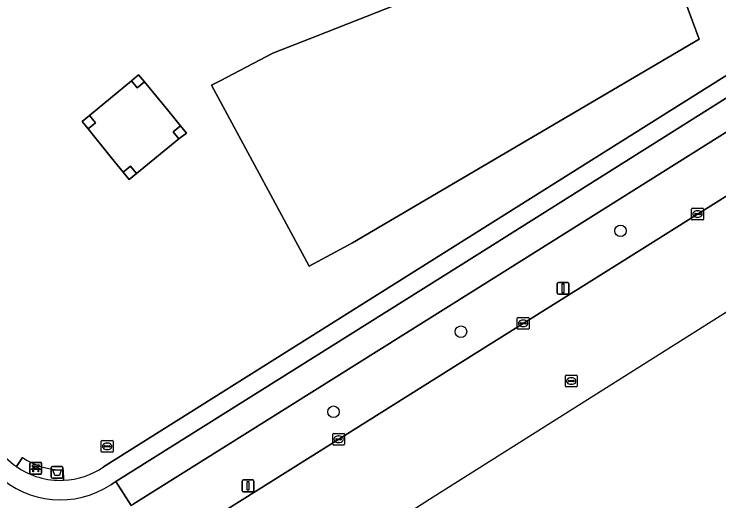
# Model space of a CAD drawing. Extents: x 159680 to 160786, y 387323 to 388340.
# Drawn here: x 160081.1 to 160140.8, y 387348.4 to 387389.7 of the extents above; entities that cross this region are included whole.
import ezdxf

# ---------------------------------------------------------------- set-up
doc = ezdxf.new("R2010")
doc.units = 0
for name, color, linetype in [('IMGEO_Afvalbak', 7, 'Continuous'), ('IMGEO_Bank', 7, 'Continuous'), ('IMGEO_Berm_groen', 7, 'Continuous'), ('IMGEO_Boom', 7, 'Continuous'), ('IMGEO_Fietspad_gesloten', 7, 'Continuous'), ('IMGEO_Fietspad_open', 7, 'Continuous'), ('IMGEO_Grasland_overig', 7, 'Continuous'), ('IMGEO_Groenvoorziening', 7, 'Continuous'), ('IMGEO_Hoogspanningsmast', 7, 'Continuous'), ('IMGEO_Kolk', 7, 'Continuous'), ('IMGEO_Lichtmast', 7, 'Continuous'), ('IMGEO_Rijbaan_lokaal_gesloten', 7, 'Continuous'), ('IMGEO_Rioolput', 7, 'Continuous'), ('IMGEO_Voetpad_open', 7, 'Continuous')]:
    doc.layers.add(name, color=color, linetype=linetype)

msp = doc.modelspace()

# ---------------------------------------------------------------- linework, layer by layer
at = {"layer": 'IMGEO_Afvalbak'}
for p, q in [((160084.219, 387350.429), (160084.219, 387351.229)), ((160084.219, 387351.229), (160084.219, 387350.429)), ((160084.319, 387351.329), (160085.109, 387351.329)), ((160085.109, 387351.329), (160084.319, 387351.329)), ((160085.209, 387351.229), (160085.209, 387350.429)), ((160085.209, 387350.429), (160085.209, 387351.229)), ((160085.109, 387350.329), (160084.319, 387350.329)), ((160084.319, 387350.329), (160085.109, 387350.329))]:
    msp.add_line(p, q, dxfattribs=at)
msp.add_lwpolyline([(160084.362, 387351.043), (160085.066, 387351.043), (160084.917, 387350.573), (160084.511, 387350.573), (160084.362, 387351.043)], dxfattribs=at)
for centre, start, end in [((160084.319, 387351.229), 90, 180), ((160084.319, 387351.229), 90, 180), ((160085.109, 387351.229), 0, 90), ((160085.109, 387351.229), 360, 90), ((160084.319, 387350.429), 180, 270), ((160084.319, 387350.429), 180, 270), ((160085.109, 387350.429), 270, 0), ((160085.109, 387350.429), 270, 0)]:
    msp.add_arc(centre, 0.1, start, end, dxfattribs=at)
at = {"layer": 'IMGEO_Bank'}
for p, q in [((160082.407, 387350.748), (160082.407, 387351.589)), ((160082.407, 387351.589), (160082.407, 387350.748)), ((160082.482, 387351.673), (160083.323, 387351.673)), ((160083.323, 387351.673), (160082.482, 387351.673)), ((160083.407, 387351.598), (160083.407, 387350.757)), ((160083.407, 387350.757), (160083.407, 387351.598)), ((160083.104, 387351.071), (160082.711, 387351.071)), ((160082.716, 387351.179), (160082.716, 387351.285)), ((160082.76, 387351.285), (160082.76, 387351.179)), ((160083.048, 387351.291), (160082.766, 387351.291)), ((160082.766, 387351.173), (160083.048, 387351.173)), ((160083.054, 387351.179), (160083.054, 387351.285)), ((160083.098, 387351.285), (160083.098, 387351.179)), ((160083.332, 387350.673), (160082.491, 387350.673)), ((160082.491, 387350.673), (160083.332, 387350.673))]:
    msp.add_line(p, q, dxfattribs=at)
for points in [[(160082.71, 387351.291), (160082.624, 387351.291), (160082.624, 387351.452), (160083.187, 387351.452), (160083.187, 387351.291), (160083.104, 387351.291)], [(160082.654, 387351.071), (160082.512, 387351.071), (160082.624, 387351.173), (160082.71, 387351.173)], [(160082.704, 387351.064), (160082.704, 387350.857), (160082.661, 387350.857), (160082.661, 387351.064)], [(160083.104, 387351.173), (160083.187, 387351.173), (160083.299, 387351.071), (160083.16, 387351.071)], [(160083.154, 387351.064), (160083.154, 387350.857), (160083.11, 387350.857), (160083.11, 387351.064)]]:
    msp.add_lwpolyline(points, dxfattribs=at)
for centre, radius, start, end in [((160082.485, 387351.595), 0.0779, 92.4484, 184.28452), ((160082.485, 387351.595), 0.0779, 92.4484, 184.28452), ((160083.329, 387351.595), 0.0779, 2.4484, 94.28452), ((160083.329, 387351.595), 0.0779, 2.4484, 94.28452), ((160082.654, 387351.064), 0.00671, 2.89567, 87.10433), ((160082.711, 387351.064), 0.00671, 92.89567, 177.10433), ((160082.709, 387351.284), 0.00671, 2.89567, 87.10433), ((160082.709, 387351.18), 0.00671, 272.89567, 357.10433), ((160082.766, 387351.284), 0.00671, 92.89567, 177.10433), ((160082.766, 387351.18), 0.00671, 182.89567, 267.10433), ((160083.048, 387351.284), 0.00671, 2.89567, 87.10433), ((160083.048, 387351.18), 0.00671, 272.89567, 357.10433), ((160083.105, 387351.284), 0.00671, 92.89567, 177.10433), ((160083.105, 387351.18), 0.00671, 182.89567, 267.10433), ((160083.103, 387351.064), 0.00671, 2.89567, 87.10433), ((160083.16, 387351.064), 0.00671, 92.89567, 177.10433), ((160082.485, 387350.751), 0.0779, 182.4484, 274.28452), ((160082.485, 387350.751), 0.0779, 182.4484, 274.28452), ((160083.329, 387350.751), 0.0779, 272.4484, 4.28452), ((160083.329, 387350.751), 0.0779, 272.4484, 4.28452)]:
    msp.add_arc(centre, radius, start, end, dxfattribs=at)
at = {"layer": 'IMGEO_Berm_groen'}
for points in [[(160147.86, 387383.737), (160144.481, 387381.607), (160121.639, 387367.252), (160091.168, 387348.129)], [(160093.563, 387344.22), (160094.626, 387344.889), (160108.56, 387353.632), (160121.467, 387361.734), (160124.186, 387363.45), (160134.446, 387369.887), (160138.95, 387372.712), (160146.782, 387377.617), (160149.872, 387379.556), (160151.007, 387380.268)]]:
    msp.add_lwpolyline(points, dxfattribs=at)
at = {"layer": 'IMGEO_Boom'}
for centre in [(160132.427, 387371.284), (160118.914, 387362.744), (160108.124, 387355.96)]:
    msp.add_circle(centre, 0.489, dxfattribs=at)
at = {"layer": 'IMGEO_Fietspad_gesloten'}
msp.add_lwpolyline([(160091, 387348.022), (160089.698, 387350.065), (160089.253, 387349.763)], dxfattribs=at)
msp.add_arc((160084.993, 387356.324), 7.823, 226.78388, 302.99596, dxfattribs=at)
at = {"layer": 'IMGEO_Fietspad_open'}
msp.add_lwpolyline([(160150.48, 387388.224), (160148.407, 387386.951), (160120.28, 387369.263), (160089.698, 387350.065), (160091, 387348.022), (160091.168, 387348.129), (160121.639, 387367.252), (160144.481, 387381.607), (160147.86, 387383.737)], dxfattribs=at)
at = {"layer": 'IMGEO_Grasland_overig'}
msp.add_lwpolyline([(160095.154, 387380.193), (160094.083, 387381.503), (160092.125, 387383.899), (160091.506, 387383.393), (160091.003, 387384.009), (160087.448, 387381.067), (160087.958, 387380.451), (160087.335, 387379.935), (160089.303, 387377.503), (160090.303, 387376.267), (160090.925, 387376.77), (160091.428, 387376.148), (160095.038, 387379.071), (160094.534, 387379.687)], close=True, dxfattribs=at)
at = {"layer": 'IMGEO_Groenvoorziening'}
for points in [[(160097.78, 387383.619), (160098.524, 387384.008), (160102.987, 387386.344), (160106.734, 387387.82), (160134.876, 387398.906), (160139.079, 387387.516), (160122.673, 387377.863), (160109.745, 387370.278), (160106.066, 387368.289)], [(160139.079, 387387.516), (160134.876, 387398.906), (160106.734, 387387.82), (160102.987, 387386.344), (160098.524, 387384.008), (160097.78, 387383.619), (160106.066, 387368.289), (160109.745, 387370.278), (160122.673, 387377.863)], [(160091.428, 387376.148), (160090.806, 387375.645), (160090.303, 387376.267), (160089.303, 387377.503), (160087.335, 387379.935), (160086.832, 387380.557), (160087.448, 387381.067), (160091.003, 387384.009), (160091.619, 387384.519), (160092.125, 387383.899), (160094.083, 387381.503), (160095.154, 387380.193), (160095.66, 387379.574), (160095.038, 387379.071)]]:
    msp.add_lwpolyline(points, close=True, dxfattribs=at)
for points in [[(160088.659, 387351.299), (160119.409, 387370.645), (160145.385, 387386.971)], [(160081.267, 387351.314), (160081.783, 387352.098)], [(160085.237, 387351.053), (160085.25, 387350.155)]]:
    msp.add_lwpolyline(points, dxfattribs=at)
for centre, radius, start, end in [((160084.968, 387356.624), 6.473, 213.66625, 235.12332), ((160085.006, 387356.519), 5.471, 233.91108, 272.42277), ((160084.971, 387356.637), 6.488, 272.46284, 304.63884)]:
    msp.add_arc(centre, radius, start, end, dxfattribs=at)
at = {"layer": 'IMGEO_Hoogspanningsmast'}
for points in [[(160091.619, 387384.519), (160091.003, 387384.009), (160091.506, 387383.393), (160092.125, 387383.899)], [(160087.448, 387381.067), (160086.832, 387380.557), (160087.335, 387379.935), (160087.958, 387380.451)], [(160095.154, 387380.193), (160094.534, 387379.687), (160095.038, 387379.071), (160095.66, 387379.574)], [(160091.428, 387376.148), (160090.925, 387376.77), (160090.303, 387376.267), (160090.806, 387375.645)]]:
    msp.add_lwpolyline(points, close=True, dxfattribs=at)
at = {"layer": 'IMGEO_Kolk'}
for p, q in [((160138.449, 387372.286), (160138.449, 387373.138)), ((160138.524, 387373.212), (160139.376, 387373.212)), ((160138.937, 387372.992), (160138.962, 387372.992)), ((160139.45, 387373.138), (160139.45, 387372.286)), ((160138.708, 387372.706), (160138.708, 387372.718)), ((160139.146, 387372.669), (160138.748, 387372.669)), ((160138.751, 387372.755), (160139.149, 387372.755)), ((160138.96, 387372.432), (160138.935, 387372.432)), ((160139.192, 387372.718), (160139.192, 387372.706)), ((160139.376, 387372.212), (160138.524, 387372.212)), ((160123.76, 387363.95), (160124.612, 387363.95)), ((160123.685, 387363.024), (160123.685, 387363.876)), ((160123.944, 387363.444), (160123.944, 387363.456)), ((160124.382, 387363.407), (160123.984, 387363.407)), ((160123.987, 387363.493), (160124.385, 387363.493)), ((160124.173, 387363.73), (160124.198, 387363.73)), ((160124.428, 387363.456), (160124.428, 387363.444)), ((160124.686, 387363.876), (160124.686, 387363.024)), ((160124.612, 387362.95), (160123.76, 387362.95)), ((160124.196, 387363.17), (160124.171, 387363.17)), ((160108.059, 387353.206), (160108.059, 387354.058)), ((160108.134, 387354.132), (160108.986, 387354.132)), ((160108.547, 387353.912), (160108.572, 387353.912)), ((160109.06, 387354.058), (160109.06, 387353.206)), ((160108.318, 387353.626), (160108.318, 387353.638)), ((160108.756, 387353.589), (160108.358, 387353.589)), ((160108.361, 387353.675), (160108.759, 387353.675)), ((160108.57, 387353.352), (160108.545, 387353.352)), ((160108.802, 387353.638), (160108.802, 387353.626)), ((160108.986, 387353.132), (160108.134, 387353.132))]:
    msp.add_line(p, q, dxfattribs=at)
for points in [[(160138.449, 387372.286), (160138.449, 387373.138)], [(160138.524, 387373.212), (160139.376, 387373.212)], [(160139.45, 387373.138), (160139.45, 387372.286)], [(160139.376, 387372.212), (160138.524, 387372.212)], [(160123.76, 387363.95), (160124.612, 387363.95)], [(160123.685, 387363.024), (160123.685, 387363.876)], [(160124.686, 387363.876), (160124.686, 387363.024)], [(160124.612, 387362.95), (160123.76, 387362.95)], [(160108.059, 387353.206), (160108.059, 387354.058)], [(160108.134, 387354.132), (160108.986, 387354.132)], [(160109.06, 387354.058), (160109.06, 387353.206)], [(160108.986, 387353.132), (160108.134, 387353.132)]]:
    msp.add_lwpolyline(points, dxfattribs=at)
for centre, radius, start, end in [((160138.526, 387373.136), 0.0765, 91.55205, 178.44795), ((160138.526, 387373.136), 0.0765, 91.55205, 178.44795), ((160139.374, 387373.136), 0.0765, 1.55205, 88.44795), ((160139.374, 387373.136), 0.0765, 1.55205, 88.44795), ((160138.526, 387372.288), 0.0765, 181.55205, 268.44795), ((160138.526, 387372.288), 0.0765, 181.55205, 268.44795), ((160138.748, 387372.715), 0.0403, 85.87752, 175.75265), ((160138.745, 387372.705), 0.0366, 178.93798, 274.71019), ((160139.149, 387372.712), 0.043, 264.86636, 352.45326), ((160139.153, 387372.717), 0.0386, 1.73085, 96.63898), ((160139.374, 387372.288), 0.0765, 271.55205, 358.44795), ((160139.374, 387372.288), 0.0765, 271.55205, 358.44795), ((160123.762, 387363.874), 0.0765, 91.55205, 178.44795), ((160123.762, 387363.874), 0.0765, 91.55205, 178.44795), ((160124.61, 387363.874), 0.0765, 1.55205, 88.44795), ((160124.61, 387363.874), 0.0765, 1.55205, 88.44795), ((160123.984, 387363.453), 0.0403, 85.87752, 175.75265), ((160123.981, 387363.443), 0.0366, 178.93798, 274.71019), ((160124.385, 387363.45), 0.043, 264.86636, 352.45326), ((160124.389, 387363.455), 0.0386, 1.73085, 96.63898), ((160123.762, 387363.026), 0.0765, 181.55205, 268.44795), ((160123.762, 387363.026), 0.0765, 181.55205, 268.44795), ((160124.61, 387363.026), 0.0765, 271.55205, 358.44795), ((160124.61, 387363.026), 0.0765, 271.55205, 358.44795), ((160108.136, 387354.056), 0.0765, 91.55205, 178.44795), ((160108.136, 387354.056), 0.0765, 91.55205, 178.44795), ((160108.984, 387354.056), 0.0765, 1.55205, 88.44795), ((160108.984, 387354.056), 0.0765, 1.55205, 88.44795), ((160108.136, 387353.208), 0.0765, 181.55205, 268.44795), ((160108.136, 387353.208), 0.0765, 181.55205, 268.44795), ((160108.358, 387353.635), 0.0403, 85.87752, 175.75265), ((160108.355, 387353.625), 0.0366, 178.93798, 274.71019), ((160108.759, 387353.632), 0.043, 264.86636, 352.45326), ((160108.763, 387353.637), 0.0386, 1.73085, 96.63898), ((160108.984, 387353.208), 0.0765, 271.55205, 358.44795), ((160108.984, 387353.208), 0.0765, 271.55205, 358.44795)]:
    msp.add_arc(centre, radius, start, end, dxfattribs=at)
for centre, major_axis, ratio, start_param, end_param in [((160138.936, 387372.712), (-0.387, 0.002), 0.722429, 4.712389, 7.853982), ((160138.961, 387372.712), (-0.39, 0.002), 0.717154, 1.570796, 4.712389), ((160124.172, 387363.45), (-0.387, 0.002), 0.722429, 4.712389, 7.853982), ((160124.197, 387363.45), (-0.39, 0.002), 0.717154, 1.570796, 4.712389), ((160108.546, 387353.632), (-0.387, 0.002), 0.722429, 4.712389, 7.853982), ((160108.571, 387353.632), (-0.39, 0.002), 0.717154, 1.570796, 4.712389)]:
    msp.add_ellipse(centre, major_axis=major_axis, ratio=ratio, start_param=start_param, end_param=end_param, dxfattribs=at)
at = {"layer": 'IMGEO_Lichtmast'}
for p, q in [((160127.17, 387366.917), (160127.96, 387366.917)), ((160127.96, 387366.917), (160127.17, 387366.917)), ((160127.07, 387366.017), (160127.07, 387366.817)), ((160127.07, 387366.817), (160127.07, 387366.017)), ((160128.06, 387366.817), (160128.06, 387366.017)), ((160128.06, 387366.017), (160128.06, 387366.817)), ((160127.96, 387365.917), (160127.17, 387365.917)), ((160127.17, 387365.917), (160127.96, 387365.917)), ((160100.489, 387350.188), (160101.279, 387350.188)), ((160101.279, 387350.188), (160100.489, 387350.188)), ((160100.389, 387349.288), (160100.389, 387350.088)), ((160100.389, 387350.088), (160100.389, 387349.288)), ((160101.379, 387350.088), (160101.379, 387349.288)), ((160101.379, 387349.288), (160101.379, 387350.088)), ((160101.279, 387349.188), (160100.489, 387349.188)), ((160100.489, 387349.188), (160101.279, 387349.188))]:
    msp.add_line(p, q, dxfattribs=at)
for points in [[(160127.49, 387366.792), (160127.64, 387366.792), (160127.64, 387366.042), (160127.49, 387366.042), (160127.49, 387366.792)], [(160100.809, 387350.063), (160100.959, 387350.063), (160100.959, 387349.313), (160100.809, 387349.313), (160100.809, 387350.063)]]:
    msp.add_lwpolyline(points, dxfattribs=at)
for centre, start, end in [((160127.17, 387366.817), 90, 180), ((160127.17, 387366.817), 90, 180), ((160127.96, 387366.817), 0, 90), ((160127.96, 387366.817), 360, 90), ((160127.17, 387366.017), 180, 270), ((160127.17, 387366.017), 180, 270), ((160127.96, 387366.017), 270, 0), ((160127.96, 387366.017), 270, 0), ((160100.489, 387350.088), 90, 180), ((160100.489, 387350.088), 90, 180), ((160101.279, 387350.088), 0, 90), ((160101.279, 387350.088), 360, 90), ((160100.489, 387349.288), 180, 270), ((160100.489, 387349.288), 180, 270), ((160101.279, 387349.288), 270, 0), ((160101.279, 387349.288), 270, 0)]:
    msp.add_arc(centre, 0.1, start, end, dxfattribs=at)
at = {"layer": 'IMGEO_Rijbaan_lokaal_gesloten'}
for points in [[(160095.802, 387335.473), (160116.568, 387348.763), (160283.183, 387453.929), (160297.454, 387460.71), (160296.632, 387462.695), (160295.404, 387462.161)], [(160151.007, 387380.268), (160149.872, 387379.556), (160146.782, 387377.617), (160138.95, 387372.712), (160134.446, 387369.887), (160124.186, 387363.45), (160121.467, 387361.734), (160108.56, 387353.632), (160094.626, 387344.889), (160093.563, 387344.22), (160091.121, 387342.703), (160094.126, 387338.05), (160096.52, 387339.561), (160103.095, 387343.676)]]:
    msp.add_lwpolyline(points, dxfattribs=at)
at = {"layer": 'IMGEO_Rioolput'}
for p, q in [((160127.755, 387358.138), (160127.755, 387358.99)), ((160127.83, 387359.064), (160128.682, 387359.064)), ((160128.014, 387358.558), (160128.014, 387358.57)), ((160128.452, 387358.521), (160128.054, 387358.521)), ((160128.057, 387358.607), (160128.455, 387358.607)), ((160128.243, 387358.844), (160128.268, 387358.844)), ((160128.498, 387358.57), (160128.498, 387358.558)), ((160128.756, 387358.99), (160128.756, 387358.138)), ((160128.682, 387358.064), (160127.83, 387358.064)), ((160128.266, 387358.284), (160128.241, 387358.284)), ((160088.453, 387352.603), (160088.453, 387353.455)), ((160088.528, 387353.529), (160089.38, 387353.529)), ((160088.941, 387353.309), (160088.966, 387353.309)), ((160089.454, 387353.455), (160089.454, 387352.603)), ((160088.712, 387353.023), (160088.712, 387353.035)), ((160089.15, 387352.986), (160088.752, 387352.986)), ((160088.755, 387353.072), (160089.153, 387353.072)), ((160088.964, 387352.749), (160088.939, 387352.749)), ((160089.196, 387353.035), (160089.196, 387353.023)), ((160089.38, 387352.529), (160088.528, 387352.529))]:
    msp.add_line(p, q, dxfattribs=at)
for points in [[(160127.755, 387358.138), (160127.755, 387358.99)], [(160127.83, 387359.064), (160128.682, 387359.064)], [(160128.756, 387358.99), (160128.756, 387358.138)], [(160128.682, 387358.064), (160127.83, 387358.064)], [(160088.453, 387352.603), (160088.453, 387353.455)], [(160088.528, 387353.529), (160089.38, 387353.529)], [(160089.454, 387353.455), (160089.454, 387352.603)], [(160089.38, 387352.529), (160088.528, 387352.529)]]:
    msp.add_lwpolyline(points, dxfattribs=at)
for centre, radius, start, end in [((160127.832, 387358.988), 0.0765, 91.55205, 178.44795), ((160127.832, 387358.988), 0.0765, 91.55205, 178.44795), ((160128.054, 387358.567), 0.0403, 85.87752, 175.75265), ((160128.051, 387358.557), 0.0366, 178.93798, 274.71019), ((160128.455, 387358.564), 0.043, 264.86636, 352.45326), ((160128.459, 387358.569), 0.0386, 1.73085, 96.63898), ((160128.68, 387358.988), 0.0765, 1.55205, 88.44795), ((160128.68, 387358.988), 0.0765, 1.55205, 88.44795), ((160127.832, 387358.14), 0.0765, 181.55205, 268.44795), ((160127.832, 387358.14), 0.0765, 181.55205, 268.44795), ((160128.68, 387358.14), 0.0765, 271.55205, 358.44795), ((160128.68, 387358.14), 0.0765, 271.55205, 358.44795), ((160088.53, 387353.453), 0.0765, 91.55205, 178.44795), ((160088.53, 387353.453), 0.0765, 91.55205, 178.44795), ((160089.378, 387353.453), 0.0765, 1.55205, 88.44795), ((160089.378, 387353.453), 0.0765, 1.55205, 88.44795), ((160088.53, 387352.605), 0.0765, 181.55205, 268.44795), ((160088.53, 387352.605), 0.0765, 181.55205, 268.44795), ((160088.752, 387353.032), 0.0403, 85.87752, 175.75265), ((160088.749, 387353.022), 0.0366, 178.93798, 274.71019), ((160089.153, 387353.029), 0.043, 264.86636, 352.45326), ((160089.157, 387353.034), 0.0386, 1.73085, 96.63898), ((160089.378, 387352.605), 0.0765, 271.55205, 358.44795), ((160089.378, 387352.605), 0.0765, 271.55205, 358.44795)]:
    msp.add_arc(centre, radius, start, end, dxfattribs=at)
for centre, major_axis, ratio, start_param, end_param in [((160128.242, 387358.564), (-0.387, 0.002), 0.722429, 4.712389, 7.853982), ((160128.267, 387358.564), (-0.39, 0.002), 0.717154, 1.570796, 4.712389), ((160088.94, 387353.029), (-0.387, 0.002), 0.722429, 4.712389, 7.853982), ((160088.965, 387353.029), (-0.39, 0.002), 0.717154, 1.570796, 4.712389)]:
    msp.add_ellipse(centre, major_axis=major_axis, ratio=ratio, start_param=start_param, end_param=end_param, dxfattribs=at)
at = {"layer": 'IMGEO_Voetpad_open'}
for points in [[(160142.089, 387415.182), (160140.02, 387414.226), (160140.173, 387413.835), (160140.228, 387413.696), (160149.263, 387390.667), (160148.547, 387388.944), (160145.385, 387386.971), (160119.409, 387370.645), (160088.659, 387351.299)], [(160089.253, 387349.763), (160089.698, 387350.065), (160120.28, 387369.263), (160148.407, 387386.951), (160150.48, 387388.224)], [(160081.783, 387352.098), (160081.267, 387351.314)], [(160085.25, 387350.155), (160085.237, 387351.053)]]:
    msp.add_lwpolyline(points, dxfattribs=at)
for centre, radius, start, end in [((160084.968, 387356.624), 6.473, 213.66625, 235.12332), ((160085.006, 387356.519), 5.471, 233.91108, 272.42277), ((160084.974, 387356.631), 6.481, 235.11257, 272.43884), ((160084.974, 387356.631), 6.481, 235.11257, 272.43884), ((160084.971, 387356.637), 6.488, 272.46284, 304.63884), ((160084.993, 387356.324), 7.823, 226.78388, 302.99596)]:
    msp.add_arc(centre, radius, start, end, dxfattribs=at)

doc.saveas('drawing.dxf')
